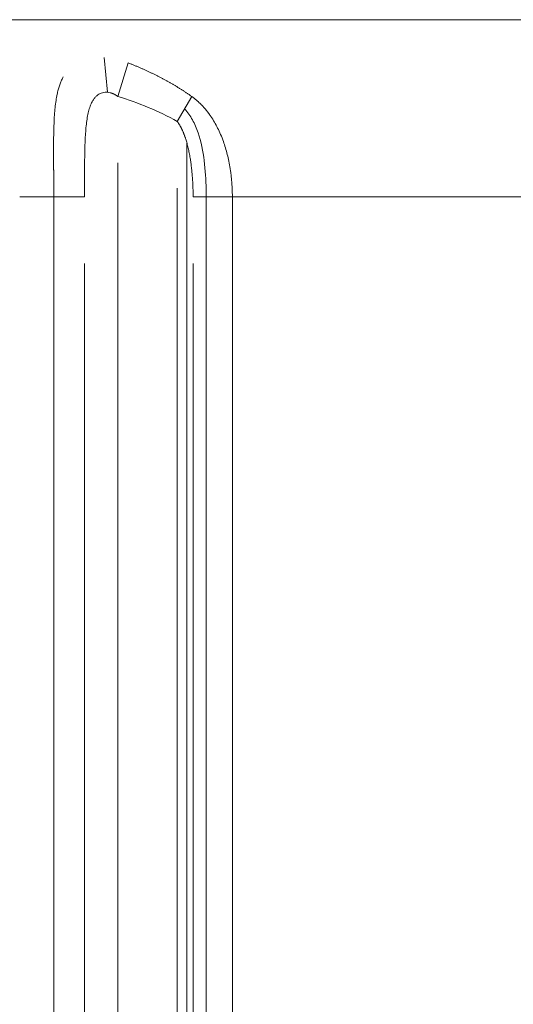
# Model space of a CAD drawing. Header units: millimetres. Extents: x 25069 to 61396, y 8621 to 21558.
# Tile 459 of 656: x 50085 to 50107, y 16177 to 16221. Entities that reach past the tile are written whole.
import ezdxf

# ---------------------------------------------------------------- set-up
doc = ezdxf.new("R2010")
doc.units = ezdxf.units.MM
doc.layers.add('10', color=7, linetype='Continuous')

msp = doc.modelspace()

# ---------------------------------------------------------------- linework, layer by layer
at = {"layer": '10', "color": 7, "linetype": 'Continuous', "lineweight": 15}
for p, q in [((50071.789, 16221.393), (50114.945, 16221.393)), ((50089.071, 16218.116), (50088.923, 16219.689)), ((50090.01, 16219.445), (50089.536, 16217.932)), ((50092.878, 16217.927), (50092.229, 16216.794)), ((50092.666, 16215.814), (50092.666, 16122.424)), ((50089.536, 16214.931), (50089.536, 16125.442)), ((50092.229, 16125.442), (50092.229, 16213.794)), ((50086.648, 16213.393), (50085.107, 16213.393)), ((50086.648, 16213.393), (50088.036, 16213.393)), ((50086.648, 16124.546), (50086.648, 16213.393)), ((50094.716, 16213.393), (50092.943, 16213.393)), ((50093.536, 16213.393), (50093.536, 16122.338)), ((50094.716, 16213.393), (50094.716, 16125.377)), ((50121.404, 16213.393), (50094.716, 16213.393)), ((50088.036, 16210.393), (50088.036, 16125.047)), ((50092.943, 16125.394), (50092.943, 16210.393))]:
    msp.add_line(p, q, dxfattribs=at)
for points, knots in [([(50090.01, 16219.445), (50090.032, 16219.436), (50090.075, 16219.419), (50090.139, 16219.393), (50090.203, 16219.367), (50090.267, 16219.341), (50090.33, 16219.315), (50090.393, 16219.289), (50090.455, 16219.262), (50090.518, 16219.235), (50090.58, 16219.208), (50090.641, 16219.181), (50090.703, 16219.154), (50090.764, 16219.126), (50090.824, 16219.099), (50090.885, 16219.071), (50090.945, 16219.043), (50091.004, 16219.015), (50091.064, 16218.986), (50091.123, 16218.958), (50091.181, 16218.929), (50091.24, 16218.901), (50091.298, 16218.872), (50091.355, 16218.842), (50091.413, 16218.813), (50091.469, 16218.784), (50091.526, 16218.754), (50091.582, 16218.724), (50091.638, 16218.694), (50091.694, 16218.664), (50091.749, 16218.634), (50091.804, 16218.603), (50091.859, 16218.573), (50091.913, 16218.542), (50091.967, 16218.511), (50092.021, 16218.48), (50092.074, 16218.449), (50092.127, 16218.417), (50092.179, 16218.386), (50092.231, 16218.354), (50092.283, 16218.322), (50092.335, 16218.29), (50092.386, 16218.258), (50092.437, 16218.226), (50092.487, 16218.193), (50092.537, 16218.161), (50092.587, 16218.128), (50092.636, 16218.095), (50092.685, 16218.062), (50092.734, 16218.028), (50092.782, 16217.995), (50092.83, 16217.961), (50092.862, 16217.939), (50092.878, 16217.927)], [0, 0, 0, 0, 0.021357, 0.042642, 0.063854, 0.084995, 0.106063, 0.12706, 0.147985, 0.168839, 0.18962, 0.210331, 0.23097, 0.251539, 0.272036, 0.292462, 0.312818, 0.333103, 0.353318, 0.373463, 0.393537, 0.413542, 0.433476, 0.453341, 0.473137, 0.492863, 0.51252, 0.532109, 0.551628, 0.571079, 0.590462, 0.609776, 0.629022, 0.648201, 0.667312, 0.686355, 0.705331, 0.724241, 0.743083, 0.761859, 0.780569, 0.799212, 0.81779, 0.836302, 0.854749, 0.87313, 0.891447, 0.909699, 0.927887, 0.946011, 0.964071, 0.982067, 1, 1, 1, 1]), ([(50086.648, 16213.393), (50086.648, 16213.407), (50086.648, 16213.435), (50086.647, 16213.477), (50086.647, 16213.519), (50086.647, 16213.561), (50086.647, 16213.602), (50086.647, 16213.644), (50086.647, 16213.685), (50086.647, 16213.726), (50086.647, 16213.767), (50086.647, 16213.808), (50086.647, 16213.849), (50086.646, 16213.889), (50086.646, 16213.93), (50086.646, 16213.97), (50086.646, 16214.01), (50086.646, 16214.05), (50086.646, 16214.09), (50086.645, 16214.129), (50086.645, 16214.169), (50086.645, 16214.208), (50086.645, 16214.248), (50086.645, 16214.287), (50086.644, 16214.326), (50086.644, 16214.364), (50086.644, 16214.403), (50086.644, 16214.442), (50086.643, 16214.48), (50086.643, 16214.518), (50086.643, 16214.556), (50086.643, 16214.594), (50086.642, 16214.632), (50086.642, 16214.669), (50086.642, 16214.706), (50086.642, 16214.744), (50086.642, 16214.781), (50086.641, 16214.818), (50086.641, 16214.854), (50086.641, 16214.891), (50086.641, 16214.927), (50086.641, 16214.964), (50086.64, 16215), (50086.64, 16215.036), (50086.64, 16215.072), (50086.64, 16215.107), (50086.64, 16215.143), (50086.64, 16215.178), (50086.64, 16215.213), (50086.639, 16215.248), (50086.639, 16215.283), (50086.639, 16215.317), (50086.639, 16215.352), (50086.639, 16215.386), (50086.639, 16215.42), (50086.639, 16215.454), (50086.639, 16215.488), (50086.639, 16215.522), (50086.639, 16215.555), (50086.639, 16215.589), (50086.639, 16215.622), (50086.639, 16215.655), (50086.639, 16215.687), (50086.639, 16215.72), (50086.639, 16215.753), (50086.639, 16215.785), (50086.64, 16215.817), (50086.641, 16215.988), (50086.644, 16216.288), (50086.656, 16216.7), (50086.676, 16217.078), (50086.706, 16217.424), (50086.745, 16217.738), (50086.793, 16218.003), (50086.846, 16218.225), (50086.902, 16218.411), (50086.966, 16218.583), (50087.026, 16218.714), (50087.065, 16218.788), (50087.078, 16218.812)], [0, 0, 0, 0, 0.006852, 0.013683, 0.020492, 0.02728, 0.034047, 0.040793, 0.047518, 0.054221, 0.060903, 0.067564, 0.074203, 0.080822, 0.087419, 0.093996, 0.100551, 0.107085, 0.113597, 0.120089, 0.12656, 0.133009, 0.139438, 0.145846, 0.152232, 0.158598, 0.164942, 0.171265, 0.177568, 0.183849, 0.19011, 0.19635, 0.202569, 0.208766, 0.214943, 0.221099, 0.227235, 0.233349, 0.239443, 0.245515, 0.251567, 0.257599, 0.263609, 0.269599, 0.275568, 0.281516, 0.287443, 0.29335, 0.299236, 0.305102, 0.310947, 0.316771, 0.322575, 0.328358, 0.334121, 0.339863, 0.345584, 0.351285, 0.356966, 0.362626, 0.368265, 0.373884, 0.379483, 0.385062, 0.39062, 0.396157, 0.401675, 0.407172, 0.484587, 0.558098, 0.627795, 0.693786, 0.756192, 0.815161, 0.858838, 0.901036, 0.941849, 0.981381, 1, 1, 1, 1]), ([(50089.536, 16217.932), (50089.532, 16217.935), (50089.523, 16217.942), (50089.509, 16217.951), (50089.495, 16217.96), (50089.482, 16217.969), (50089.468, 16217.978), (50089.454, 16217.987), (50089.44, 16217.995), (50089.426, 16218.003), (50089.413, 16218.011), (50089.399, 16218.018), (50089.385, 16218.025), (50089.371, 16218.032), (50089.357, 16218.039), (50089.343, 16218.045), (50089.329, 16218.051), (50089.315, 16218.057), (50089.301, 16218.063), (50089.287, 16218.068), (50089.273, 16218.073), (50089.259, 16218.078), (50089.245, 16218.083), (50089.23, 16218.087), (50089.216, 16218.091), (50089.167, 16218.104), (50089.083, 16218.119), (50088.964, 16218.12), (50088.848, 16218.101), (50088.737, 16218.06), (50088.632, 16217.998), (50088.537, 16217.914), (50088.452, 16217.809), (50088.366, 16217.668), (50088.285, 16217.482), (50088.214, 16217.247), (50088.159, 16216.977), (50088.117, 16216.674), (50088.087, 16216.348), (50088.066, 16216.005), (50088.053, 16215.648), (50088.045, 16215.272), (50088.041, 16214.977), (50088.039, 16214.771), (50088.039, 16214.659), (50088.038, 16214.546), (50088.038, 16214.433), (50088.037, 16214.319), (50088.037, 16214.205), (50088.037, 16214.091), (50088.037, 16213.976), (50088.037, 16213.86), (50088.037, 16213.744), (50088.037, 16213.628), (50088.036, 16213.511), (50088.036, 16213.432), (50088.036, 16213.393)], [0, 0, 0, 0, 0.002805, 0.005589, 0.008354, 0.011099, 0.013826, 0.016535, 0.019226, 0.0219, 0.024558, 0.027201, 0.029828, 0.032442, 0.035042, 0.037629, 0.040203, 0.042767, 0.045319, 0.047862, 0.050395, 0.05292, 0.055437, 0.057947, 0.060451, 0.06295, 0.084003, 0.104777, 0.125801, 0.148472, 0.171885, 0.196536, 0.222851, 0.251181, 0.292755, 0.33814, 0.387756, 0.441926, 0.500898, 0.559155, 0.620095, 0.683826, 0.750447, 0.769233, 0.788082, 0.806994, 0.825972, 0.845018, 0.864133, 0.883318, 0.902576, 0.921907, 0.941314, 0.960797, 0.980359, 1, 1, 1, 1]), ([(50092.229, 16216.794), (50091.803, 16217.038), (50091.363, 16217.248), (50090.463, 16217.622), (50090.003, 16217.785), (50089.536, 16217.932)], [0, 0, 0, 0, 0.5, 0.5, 1, 1, 1, 1]), ([(50092.878, 16217.927), (50092.885, 16217.923), (50092.899, 16217.913), (50092.919, 16217.898), (50092.939, 16217.883), (50092.96, 16217.867), (50092.98, 16217.851), (50093, 16217.836), (50093.02, 16217.82), (50093.041, 16217.803), (50093.061, 16217.787), (50093.08, 16217.77), (50093.1, 16217.753), (50093.12, 16217.736), (50093.14, 16217.719), (50093.16, 16217.701), (50093.179, 16217.684), (50093.199, 16217.666), (50093.218, 16217.647), (50093.238, 16217.629), (50093.257, 16217.61), (50093.276, 16217.591), (50093.295, 16217.572), (50093.314, 16217.553), (50093.334, 16217.533), (50093.352, 16217.514), (50093.371, 16217.494), (50093.39, 16217.473), (50093.409, 16217.453), (50093.428, 16217.432), (50093.446, 16217.411), (50093.465, 16217.39), (50093.483, 16217.369), (50093.501, 16217.347), (50093.52, 16217.325), (50093.538, 16217.303), (50093.556, 16217.281), (50093.574, 16217.258), (50093.592, 16217.235), (50093.61, 16217.212), (50093.627, 16217.189), (50093.645, 16217.166), (50093.662, 16217.142), (50093.68, 16217.118), (50093.697, 16217.093), (50093.715, 16217.069), (50093.732, 16217.044), (50093.799, 16216.947), (50093.911, 16216.769), (50094.057, 16216.498), (50094.192, 16216.207), (50094.308, 16215.91), (50094.407, 16215.61), (50094.49, 16215.31), (50094.561, 16214.997), (50094.605, 16214.756), (50094.629, 16214.595), (50094.64, 16214.517), (50094.651, 16214.439), (50094.66, 16214.361), (50094.669, 16214.282), (50094.677, 16214.203), (50094.685, 16214.123), (50094.691, 16214.043), (50094.697, 16213.963), (50094.702, 16213.883), (50094.707, 16213.802), (50094.71, 16213.721), (50094.713, 16213.639), (50094.715, 16213.558), (50094.716, 16213.476), (50094.716, 16213.421), (50094.716, 16213.393)], [0, 0, 0, 0, 0.004947, 0.009911, 0.014891, 0.019888, 0.024902, 0.029935, 0.034985, 0.040054, 0.045142, 0.050249, 0.055376, 0.060523, 0.065691, 0.070879, 0.076089, 0.081321, 0.086574, 0.09185, 0.097148, 0.10247, 0.107815, 0.113184, 0.118576, 0.123994, 0.129435, 0.134902, 0.140395, 0.145913, 0.151457, 0.157027, 0.162624, 0.168247, 0.173898, 0.179577, 0.185283, 0.191017, 0.196779, 0.20257, 0.20839, 0.214239, 0.220117, 0.226024, 0.231962, 0.23793, 0.243928, 0.249957, 0.308518, 0.369648, 0.433517, 0.500273, 0.559617, 0.620887, 0.684149, 0.749466, 0.764765, 0.780109, 0.795499, 0.810935, 0.826418, 0.841948, 0.857527, 0.873154, 0.888831, 0.904558, 0.920335, 0.936163, 0.952043, 0.967976, 0.983961, 1, 1, 1, 1]), ([(50093.536, 16213.393), (50093.536, 16213.504), (50093.535, 16213.616), (50093.524, 16214.162), (50093.498, 16214.599), (50093.39, 16215.461), (50093.309, 16215.882), (50093.101, 16216.49), (50093.018, 16216.686), (50092.815, 16217.048), (50092.698, 16217.216), (50092.555, 16217.364)], [0, 0, 0, 0, 0.079118, 0.079118, 0.3891, 0.3891, 0.699082, 0.699082, 0.854073, 0.854073, 1, 1, 1, 1]), ([(50092.943, 16213.393), (50092.943, 16213.412), (50092.943, 16213.449), (50092.942, 16213.505), (50092.942, 16213.561), (50092.941, 16213.616), (50092.94, 16213.672), (50092.938, 16213.727), (50092.937, 16213.782), (50092.935, 16213.837), (50092.933, 16213.892), (50092.93, 16213.947), (50092.928, 16214.002), (50092.925, 16214.057), (50092.922, 16214.111), (50092.919, 16214.166), (50092.915, 16214.22), (50092.907, 16214.332), (50092.893, 16214.5), (50092.87, 16214.721), (50092.843, 16214.937), (50092.81, 16215.156), (50092.77, 16215.377), (50092.722, 16215.597), (50092.67, 16215.805), (50092.625, 16215.957), (50092.592, 16216.056), (50092.575, 16216.106), (50092.557, 16216.156), (50092.539, 16216.204), (50092.521, 16216.251), (50092.502, 16216.297), (50092.483, 16216.342), (50092.464, 16216.386), (50092.444, 16216.429), (50092.424, 16216.47), (50092.404, 16216.511), (50092.383, 16216.55), (50092.362, 16216.588), (50092.34, 16216.625), (50092.319, 16216.661), (50092.297, 16216.696), (50092.274, 16216.73), (50092.252, 16216.762), (50092.236, 16216.783), (50092.229, 16216.794)], [0, 0, 0, 0, 0.015848, 0.031665, 0.047452, 0.063208, 0.078935, 0.094633, 0.110302, 0.125942, 0.141554, 0.157139, 0.172696, 0.188226, 0.20373, 0.219208, 0.23466, 0.250088, 0.314613, 0.377737, 0.439496, 0.499927, 0.566699, 0.630593, 0.691684, 0.750057, 0.76553, 0.780728, 0.795655, 0.810313, 0.824704, 0.838831, 0.852696, 0.866303, 0.879656, 0.892756, 0.905609, 0.918217, 0.930585, 0.942716, 0.954616, 0.96629, 0.977741, 0.988976, 1, 1, 1, 1])]:
    msp.add_open_spline(points, degree=3, knots=knots, dxfattribs=at)

doc.saveas('drawing.dxf')
